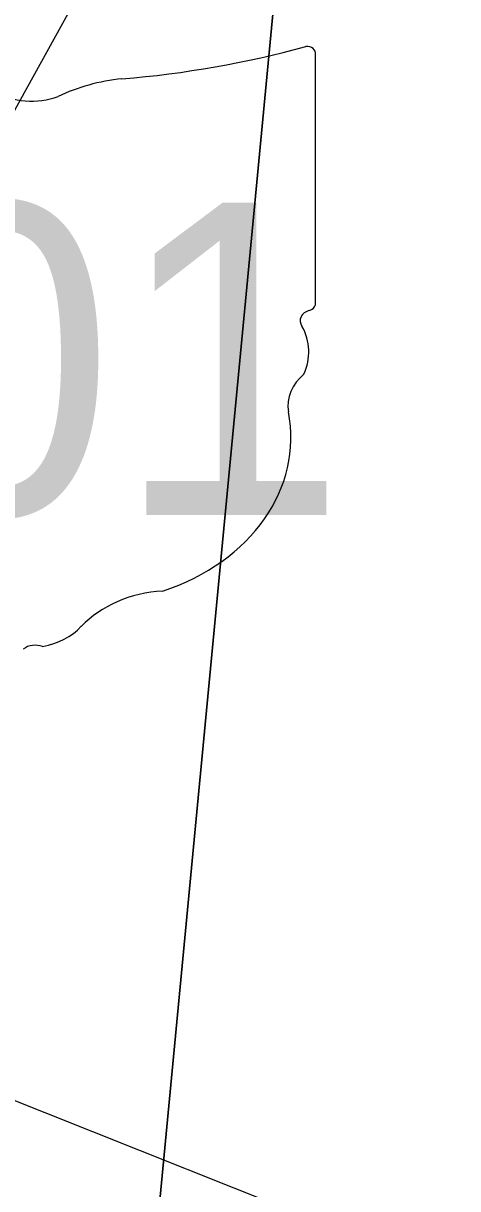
# Model space of a CAD drawing. Extents: x 0 to 34, y 0 to 22.
# Drawn here: x 8.2389 to 8.4224, y 20.0318 to 20.5238 of the extents above; entities that cross this region are included whole.
import ezdxf

# ---------------------------------------------------------------- set-up
doc = ezdxf.new("R2010")
doc.units = 0
for name, color, linetype in [('Default', 7, 'Continuous'), ('GM_X_Rail_Line', 7, 'Continuous'), ('GM_X_State_Route', 7, 'Continuous'), ('GM_X_State_Shield', 7, 'Continuous')]:
    doc.layers.add(name, color=color, linetype=linetype)

msp = doc.modelspace()

# ---------------------------------------------------------------- linework, layer by layer
at = {"layer": 'Default'}
for points in [[(8.37979, 20.9), (7.57587, 20.9), (7.37396, 20.86668), (7.29266, 20.00283), (8.28498, 19.90587)], [(8.51529, 20.9), (8.37979, 20.9), (8.28498, 19.90587), (8.9, 19.84815), (8.9, 20.86064)]]:
    msp.add_lwpolyline(points, close=True, dxfattribs=at)
at = {"layer": 'GM_X_Rail_Line'}
msp.add_lwpolyline([(8.9, 19.72013), (8.82415, 19.77895), (8.69116, 19.87576), (8.63507, 19.90678), (8.56831, 19.93639), (8.04792, 20.1435), (7.72339, 20.27189), (7.64134, 20.31124), (7.57455, 20.3497), (7.51241, 20.39993), (7.43893, 20.46687), (7.32016, 20.57145), (7.25408, 20.62617), (7.22001, 20.6622), (7.19319, 20.70995), (7.1775, 20.75086), (7.16628, 20.80114)], dxfattribs=at)
at = {"layer": 'GM_X_State_Route'}
msp.add_lwpolyline([(8.0831, 20.20282), (8.10641, 20.24926), (8.12755, 20.28769), (8.15013, 20.33039), (8.17149, 20.36994), (8.19557, 20.41449), (8.23783, 20.49174), (8.26378, 20.53881), (8.27017, 20.551)], dxfattribs=at)
at = {"layer": 'GM_X_State_Shield'}
for p, q in [((8.36236, 20.40599), (8.36236, 20.51068)), ((8.36233, 20.40602), (8.36236, 20.40599))]:
    msp.add_line(p, q, dxfattribs=at)
for centre, major_axis, start_param, end_param in [((8.24496, 20.77855), (0.34952, 0), 4.814394, 5.042369), ((8.35871, 20.51111), (0.00367, 0), 6.141152, 7.989035), ((8.28954, 20.44459), (0.07032, 0), 1.699011, 2.107814), ((8.24235, 20.51233), (0.02672, 0), 4.081561, 5.145723), ((8.36152, 20.39831), (0.00568, 0), 1.883978, 3.671073), ((8.35845, 20.40559), (0.00393, 0), 5.05454, 6.418171), ((8.32539, 20.38507), (0.03409, 0), 5.934695, 6.695948), ((8.37551, 20.36218), (0.0248, 0), 2.387724, 3.262537), ((8.26454, 20.34886), (0.08742, 0), 5.101752, 6.440018), ((8.3014, 20.24597), (0.04788, 0), 1.647645, 2.488434), ((8.24074, 20.28276), (0.02824, 0), 4.937069, 5.64225), ((8.24395, 20.25525), (0.00752, 0), 1.147584, 2.315152)]:
    msp.add_ellipse(centre, major_axis=major_axis, ratio=0.8, start_param=start_param, end_param=end_param, dxfattribs=at)

# ---------------------------------------------------------------- texts
msp.add_text('201', height=0.131836, dxfattribs=at).set_placement((8.08135, 20.31627))

doc.saveas('drawing.dxf')
